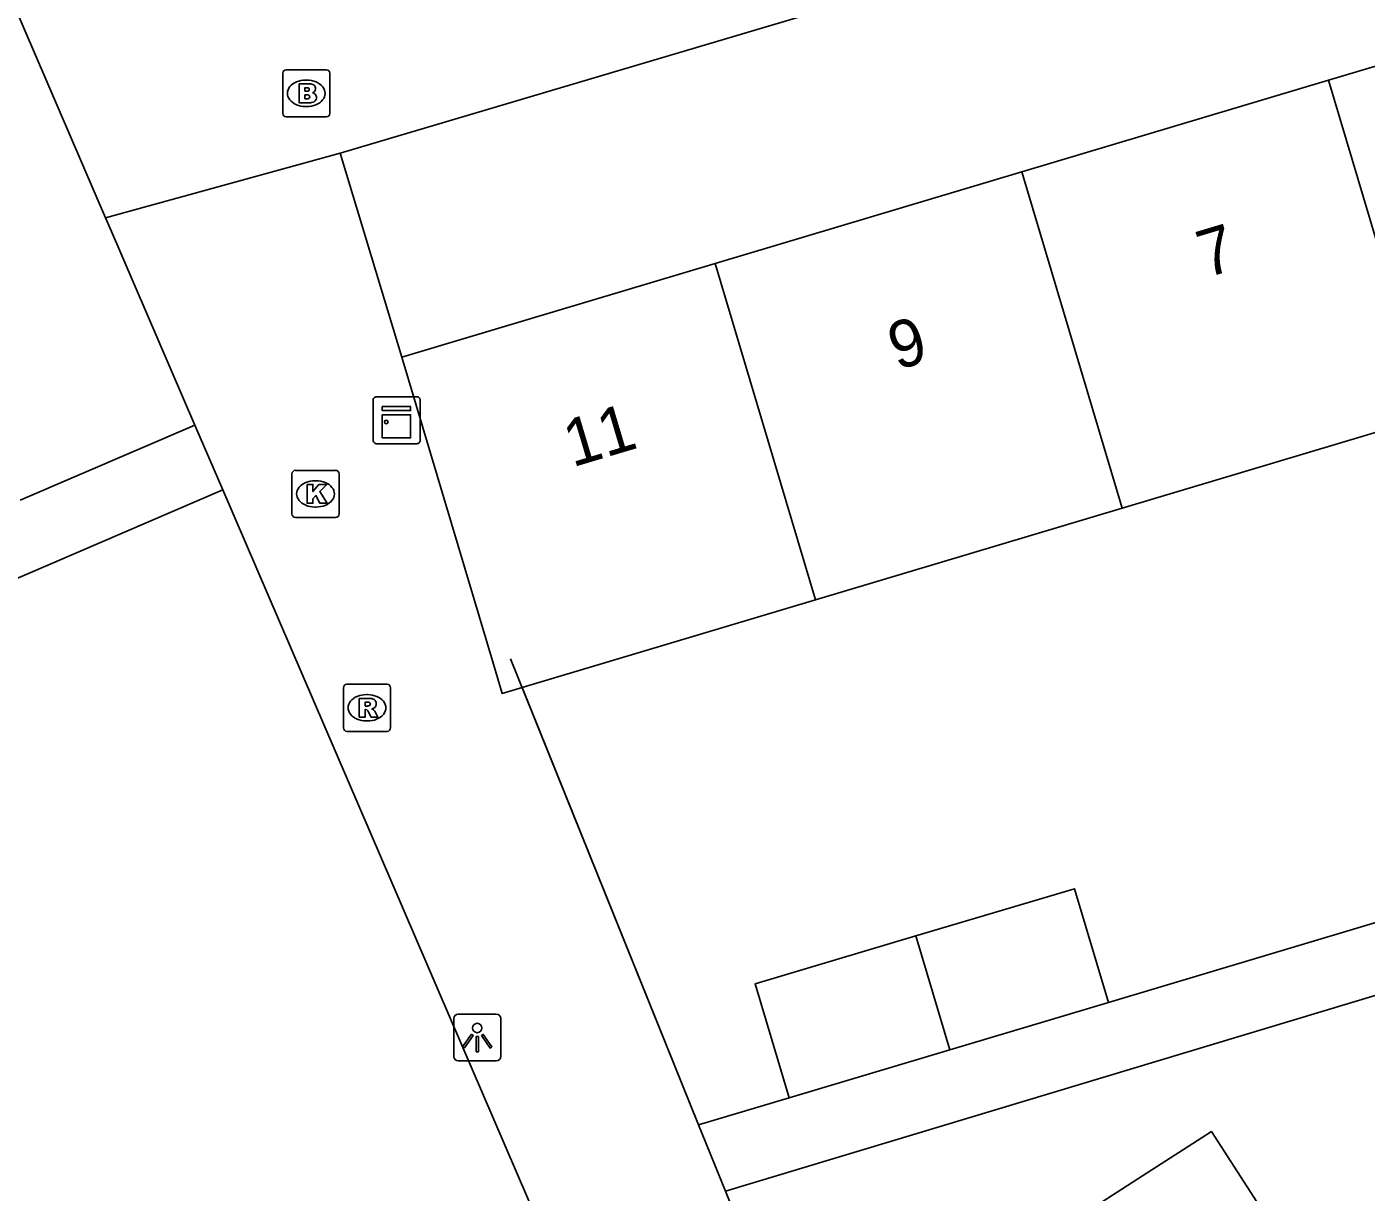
# Model space of a CAD drawing. Extents: x 159353 to 160616, y 385893 to 387321.
# Drawn here: x 159723.37 to 159751.82, y 386358.83 to 386383.57 of the extents above; entities that cross this region are included whole.
import ezdxf

# ---------------------------------------------------------------- set-up
doc = ezdxf.new("R2010")
doc.units = 0
for name, color, linetype in [('IMGEO_Brandkraan', 7, 'Continuous'), ('IMGEO_Kast', 7, 'Continuous'), ('IMGEO_Kolk', 7, 'Continuous'), ('IMGEO_Lichtpunt', 7, 'Continuous'), ('IMGEO_Muur', 7, 'Continuous'), ('IMGEO_Pand', 7, 'Continuous'), ('IMGEO_Pand_nummerreeks', 7, 'Continuous'), ('IMGEO_Rioolput', 7, 'Continuous'), ('IMGEO_Voetpad_open', 7, 'Continuous')]:
    doc.layers.add(name, color=color, linetype=linetype)

msp = doc.modelspace()

# ---------------------------------------------------------------- linework, layer by layer
at = {"layer": 'IMGEO_Brandkraan'}
for p, q in [((159728.81, 386381.736), (159728.81, 386382.588)), ((159728.885, 386382.662), (159729.737, 386382.662)), ((159729.811, 386382.588), (159729.811, 386381.736)), ((159729.298, 386382.442), (159729.323, 386382.442)), ((159729.737, 386381.662), (159728.885, 386381.662)), ((159729.321, 386381.882), (159729.296, 386381.882))]:
    msp.add_line(p, q, dxfattribs=at)
for points in [[(159728.81, 386381.736), (159728.81, 386382.588)], [(159728.885, 386382.662), (159729.737, 386382.662)], [(159729.811, 386382.588), (159729.811, 386381.736)], [(159729.158, 386382.362), (159729.158, 386381.962), (159729.371, 386381.962)], [(159729.389, 386382.362), (159729.158, 386382.362)], [(159729.337, 386382.281), (159729.283, 386382.281), (159729.283, 386382.205)], [(159729.283, 386382.205), (159729.336, 386382.205)], [(159729.345, 386382.129), (159729.283, 386382.129), (159729.283, 386382.048)], [(159729.283, 386382.048), (159729.345, 386382.048)], [(159729.737, 386381.662), (159728.885, 386381.662)]]:
    msp.add_lwpolyline(points, dxfattribs=at)
for centre, radius, start, end in [((159728.887, 386382.586), 0.0765, 91.552, 178.448), ((159728.887, 386382.586), 0.0765, 91.552, 178.448), ((159729.735, 386382.586), 0.0765, 1.552, 88.448), ((159729.735, 386382.586), 0.0765, 1.552, 88.448), ((159729.338, 386382.243), 0.0379, 267.8285, 90.9355), ((159729.393, 386382.217), 0.145, 59.4692, 91.5367), ((159729.418, 386382.264), 0.0922, 285.5137, 58.1501), ((159729.346, 386382.088), 0.0404, 269.8759, 90.5077), ((159729.377, 386382.213), 0.251, 268.6676, 293.5347), ((159729.423, 386382.072), 0.105, 301.3115, 78.989), ((159728.887, 386381.738), 0.0765, 181.552, 268.448), ((159728.887, 386381.738), 0.0765, 181.552, 268.448), ((159729.735, 386381.738), 0.0765, 271.552, 358.448), ((159729.735, 386381.738), 0.0765, 271.552, 358.448)]:
    msp.add_arc(centre, radius, start, end, dxfattribs=at)
for centre, major_axis, ratio, start_param, end_param in [((159729.297, 386382.162), (-0.387, 0.002), 0.722429, 4.712389, 7.853982), ((159729.322, 386382.162), (-0.39, 0.002), 0.717154, 1.570796, 4.712389)]:
    msp.add_ellipse(centre, major_axis=major_axis, ratio=ratio, start_param=start_param, end_param=end_param, dxfattribs=at)
at = {"layer": 'IMGEO_Kast'}
for p, q in [((159730.806, 386375.721), (159731.647, 386375.721)), ((159731.647, 386375.721), (159730.806, 386375.721)), ((159731.731, 386375.646), (159731.731, 386374.805)), ((159731.731, 386374.805), (159731.731, 386375.646)), ((159730.731, 386374.796), (159730.731, 386375.637)), ((159730.731, 386375.637), (159730.731, 386374.796)), ((159731.656, 386374.721), (159730.815, 386374.721)), ((159730.815, 386374.721), (159731.656, 386374.721))]:
    msp.add_line(p, q, dxfattribs=at)
for points in [[(159730.926, 386375.511), (159731.526, 386375.511), (159731.526, 386375.426), (159730.926, 386375.426), (159730.926, 386375.511)], [(159730.926, 386375.336), (159731.526, 386375.336), (159731.526, 386374.847), (159730.926, 386374.847), (159730.926, 386375.336)]]:
    msp.add_lwpolyline(points, dxfattribs=at)
msp.add_circle((159731.01, 386375.185), 0.0377, dxfattribs=at)
for centre, start, end in [((159730.809, 386375.643), 92.4484, 184.2845), ((159730.809, 386375.643), 92.4484, 184.2845), ((159731.653, 386375.643), 2.4484, 94.2845), ((159731.653, 386375.643), 2.4484, 94.2845), ((159730.809, 386374.799), 182.4484, 274.2845), ((159730.809, 386374.799), 182.4484, 274.2845), ((159731.653, 386374.799), 272.4484, 4.2845), ((159731.653, 386374.799), 272.4484, 4.2845)]:
    msp.add_arc(centre, 0.0779, start, end, dxfattribs=at)
at = {"layer": 'IMGEO_Kolk'}
for p, q in [((159729.007, 386373.231), (159729.007, 386374.083)), ((159729.082, 386374.157), (159729.934, 386374.157)), ((159730.008, 386374.083), (159730.008, 386373.231)), ((159729.495, 386373.937), (159729.52, 386373.937)), ((159729.518, 386373.377), (159729.493, 386373.377)), ((159729.934, 386373.157), (159729.082, 386373.157))]:
    msp.add_line(p, q, dxfattribs=at)
for points in [[(159729.007, 386373.231), (159729.007, 386374.083)], [(159729.082, 386374.157), (159729.934, 386374.157)], [(159730.008, 386374.083), (159730.008, 386373.231)], [(159729.328, 386373.857), (159729.451, 386373.857), (159729.451, 386373.706), (159729.581, 386373.857), (159729.745, 386373.857), (159729.599, 386373.706), (159729.752, 386373.457), (159729.6, 386373.457), (159729.515, 386373.621), (159729.451, 386373.554), (159729.451, 386373.457), (159729.328, 386373.457), (159729.328, 386373.857)], [(159729.934, 386373.157), (159729.082, 386373.157)]]:
    msp.add_lwpolyline(points, dxfattribs=at)
for centre, start, end in [((159729.084, 386374.081), 91.552, 178.448), ((159729.084, 386374.081), 91.552, 178.448), ((159729.932, 386374.081), 1.552, 88.448), ((159729.932, 386374.081), 1.552, 88.448), ((159729.084, 386373.233), 181.552, 268.448), ((159729.084, 386373.233), 181.552, 268.448), ((159729.932, 386373.233), 271.552, 358.448), ((159729.932, 386373.233), 271.552, 358.448)]:
    msp.add_arc(centre, 0.0765, start, end, dxfattribs=at)
for centre, major_axis, ratio, start_param, end_param in [((159729.494, 386373.657), (-0.387, 0.002), 0.722429, 4.712389, 7.853982), ((159729.519, 386373.657), (-0.39, 0.002), 0.717154, 1.570796, 4.712389)]:
    msp.add_ellipse(centre, major_axis=major_axis, ratio=ratio, start_param=start_param, end_param=end_param, dxfattribs=at)
at = {"layer": 'IMGEO_Lichtpunt'}
for p, q in [((159733.347, 386362.613), (159732.539, 386362.613)), ((159733.347, 386362.613), (159732.539, 386362.613)), ((159732.445, 386362.518), (159732.445, 386361.711)), ((159732.445, 386362.518), (159732.445, 386361.711)), ((159733.441, 386361.711), (159733.441, 386362.518)), ((159733.441, 386361.711), (159733.441, 386362.518)), ((159732.539, 386361.617), (159733.347, 386361.617)), ((159732.539, 386361.617), (159733.347, 386361.617))]:
    msp.add_line(p, q, dxfattribs=at)
for points in [[(159732.819, 386362.182), (159732.858, 386362.154), (159732.67, 386361.892), (159732.632, 386361.919), (159732.819, 386362.182)], [(159732.921, 386362.134), (159732.968, 386362.134), (159732.968, 386361.812), (159732.921, 386361.812), (159732.921, 386362.134)], [(159733.031, 386362.154), (159733.069, 386362.181), (159733.256, 386361.919), (159733.217, 386361.891), (159733.031, 386362.154)]]:
    msp.add_lwpolyline(points, dxfattribs=at)
msp.add_circle((159732.944, 386362.316), 0.0994, dxfattribs=at)
for centre, start, end in [((159732.539, 386362.518), 90, 180), ((159732.539, 386362.518), 90, 180), ((159733.347, 386362.518), 0, 90), ((159733.347, 386362.518), 0, 90), ((159732.539, 386361.711), 180, 270), ((159732.539, 386361.711), 180, 270), ((159733.347, 386361.711), 270, 0), ((159733.347, 386361.711), 270, 360)]:
    msp.add_arc(centre, 0.0946, start, end, dxfattribs=at)
at = {"layer": 'IMGEO_Muur'}
msp.add_lwpolyline([(159733.649, 386370.153), (159737.642, 386360.262)], dxfattribs=at)
at = {"layer": 'IMGEO_Pand'}
for points in [[(159751.025, 386382.441), (159757.538, 386384.388)], [(159744.511, 386380.494), (159751.025, 386382.441)], [(159751.025, 386382.441), (159753.156, 386375.302)], [(159737.998, 386378.548), (159744.511, 386380.494)], [(159746.642, 386373.355), (159744.511, 386380.494)], [(159731.34, 386376.558), (159737.998, 386378.548)], [(159740.129, 386371.409), (159737.998, 386378.548)], [(159733.894, 386369.547), (159733.472, 386369.421), (159733.286, 386370.045), (159731.34, 386376.558)], [(159753.156, 386375.302), (159746.642, 386373.355)], [(159746.642, 386373.355), (159740.129, 386371.409)], [(159740.129, 386371.409), (159733.894, 386369.547)], [(159742.259, 386364.27), (159745.631, 386365.274), (159746.351, 386362.856)], [(159739.565, 386360.835), (159738.845, 386363.253), (159742.259, 386364.27)], [(159742.259, 386364.27), (159742.98, 386361.852)], [(159746.351, 386362.856), (159742.98, 386361.852)], [(159742.98, 386361.852), (159739.565, 386360.835)], [(159746.109, 386351.455), (159742.87, 386356.47), (159747.075, 386359.177), (159748.538, 386360.118), (159751.777, 386355.101)]]:
    msp.add_lwpolyline(points, dxfattribs=at)
at = {"layer": 'IMGEO_Rioolput'}
for p, q in [((159730.1, 386368.689), (159730.1, 386369.541)), ((159730.175, 386369.615), (159731.027, 386369.615)), ((159730.588, 386369.395), (159730.613, 386369.395)), ((159731.101, 386369.541), (159731.101, 386368.689)), ((159730.611, 386368.835), (159730.586, 386368.835)), ((159731.027, 386368.615), (159730.175, 386368.615))]:
    msp.add_line(p, q, dxfattribs=at)
for points in [[(159730.1, 386368.689), (159730.1, 386369.541)], [(159730.175, 386369.615), (159731.027, 386369.615)], [(159731.101, 386369.541), (159731.101, 386368.689)], [(159730.689, 386369.313), (159730.437, 386369.315), (159730.437, 386368.915)], [(159730.615, 386369.234), (159730.561, 386369.234), (159730.561, 386369.153)], [(159730.561, 386369.153), (159730.613, 386369.153)], [(159730.437, 386368.915), (159730.561, 386368.915), (159730.561, 386369.077), (159730.572, 386369.077)], [(159730.619, 386369.048), (159730.69, 386368.915), (159730.83, 386368.915), (159730.765, 386369.041)], [(159731.027, 386368.615), (159730.175, 386368.615)]]:
    msp.add_lwpolyline(points, dxfattribs=at)
for centre, radius, start, end in [((159730.177, 386369.539), 0.0765, 91.552, 178.448), ((159730.177, 386369.539), 0.0765, 91.552, 178.448), ((159731.025, 386369.539), 0.0765, 1.552, 88.448), ((159731.025, 386369.539), 0.0765, 1.552, 88.448), ((159730.597, 386369.342), 0.19, 274.7715, 282.9687), ((159730.621, 386369.138), 0.0964, 77.0061, 93.1865), ((159730.635, 386369.195), 0.0378, 276.6634, 79.6772), ((159730.688, 386369.203), 0.109, 350.3612, 89.416), ((159730.686, 386369.203), 0.112, 277.5842, 350.9817), ((159730.571, 386369.024), 0.0533, 26.0293, 88.6989), ((159730.67, 386368.988), 0.108, 29.5134, 73.7905), ((159730.177, 386368.691), 0.0765, 181.552, 268.448), ((159730.177, 386368.691), 0.0765, 181.552, 268.448), ((159731.025, 386368.691), 0.0765, 271.552, 358.448), ((159731.025, 386368.691), 0.0765, 271.552, 358.448)]:
    msp.add_arc(centre, radius, start, end, dxfattribs=at)
for centre, major_axis, ratio, start_param, end_param in [((159730.587, 386369.115), (-0.387, 0.002), 0.722429, 4.712389, 7.853982), ((159730.612, 386369.115), (-0.39, 0.002), 0.717154, 1.570796, 4.712389)]:
    msp.add_ellipse(centre, major_axis=major_axis, ratio=ratio, start_param=start_param, end_param=end_param, dxfattribs=at)
at = {"layer": 'IMGEO_Voetpad_open'}
for points in [[(159725.05, 386379.518), (159703.042, 386430.628)], [(159770.115, 386392.78), (159730.028, 386380.895)], [(159730.028, 386380.895), (159725.05, 386379.518)], [(159731.34, 386376.558), (159730.028, 386380.895)], [(159725.05, 386379.518), (159725.152, 386379.28), (159726.944, 386375.119)], [(159726.944, 386375.119), (159723.232, 386373.521)], [(159726.944, 386375.119), (159727.536, 386373.743)], [(159720.249, 386370.605), (159727.536, 386373.743)], [(159727.536, 386373.743), (159737.386, 386350.867)], [(159737.642, 386360.262), (159733.894, 386369.547)], [(159760.635, 386365.607), (159738.213, 386358.849)], [(159752.592, 386364.728), (159746.351, 386362.856)], [(159739.565, 386360.835), (159737.642, 386360.262)], [(159737.642, 386360.262), (159738.213, 386358.849)], [(159738.213, 386358.849), (159740.771, 386352.514), (159758.089, 386325.63), (159772.624, 386303.066)]]:
    msp.add_lwpolyline(points, dxfattribs=at)

# ---------------------------------------------------------------- texts
at = {"layer": 'IMGEO_Pand_nummerreeks'}
for s, rotation, p in [('7', 16.6399, (159748.419, 386378.239)), ('9', 16.6387, (159741.857, 386376.278)), ('11', 16.6387, (159734.964, 386374.218))]:
    msp.add_text(s, height=1, rotation=rotation, dxfattribs=at).set_placement(p)

doc.saveas('drawing.dxf')
